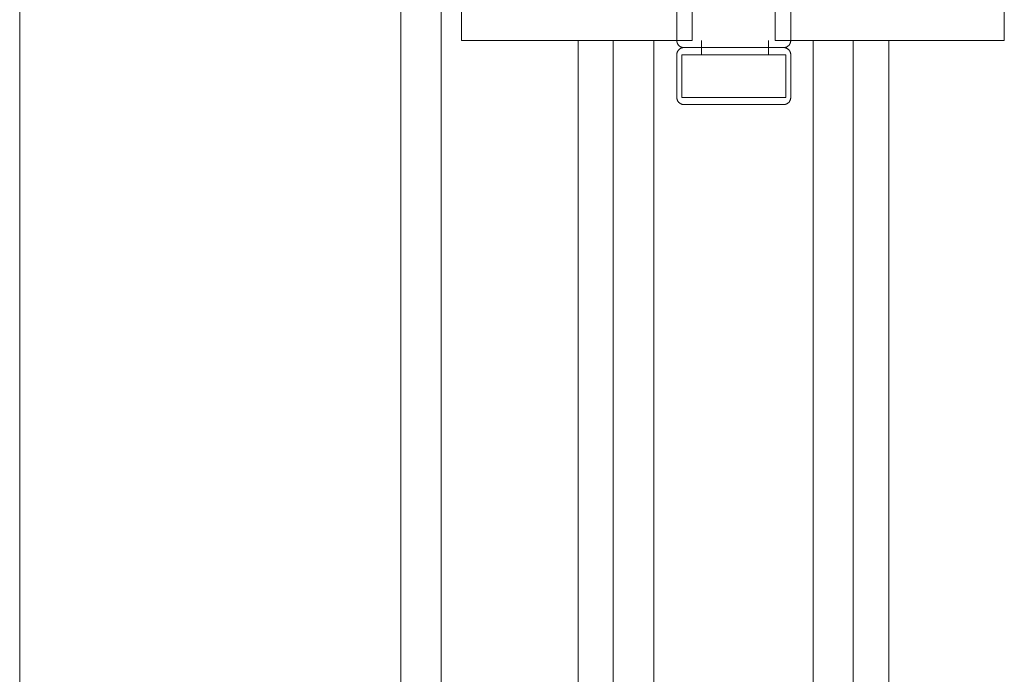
# Model space of a CAD drawing. Header units: inches. Extents: x 424 to 2043, y -237 to 445.
# Tile 727 of 965: x 860.8626 to 861.0008, y 213.2222 to 213.3141. Entities that reach past the tile are written whole.
import ezdxf

# ---------------------------------------------------------------- set-up
doc = ezdxf.new("R2010")
doc.units = ezdxf.units.IN
doc.header["$MEASUREMENT"] = 0
doc.layers.add('A-DOOR', color=31, linetype='Continuous', lineweight=9)

# ---------------------------------------------------------------- blocks, each defined once
blk = doc.blocks.new('5-panel_Bi-fold_external_door_10806 - Type 1-239811-Section 1')
at = {"layer": 'A-DOOR'}
for p, q in [((-116.02398, -0.189), (-116.02398, -2.95)), ((-115.97048, -0.189), (-115.97048, -2.95)), ((-115.9648, -0.189), (-115.9648, -2.95)), ((-115.96195, -1.786), (-115.96195, -1.688)), ((-115.92957, -1.688), (-115.92957, -1.786)), ((-115.91792, -1.786), (-115.91792, -1.688)), ((-115.88575, -1.688), (-115.88575, -1.786)), ((-115.93172, -1.763), (-115.93172, -1.786)), ((-115.91572, -1.786), (-115.91572, -1.763)), ((-115.96019, -1.786), (-115.96195, -1.786)), ((-115.95807, -1.786), (-115.96019, -1.786)), ((-115.94691, -1.786), (-115.95807, -1.786)), ((-115.94459, -1.786), (-115.94691, -1.786)), ((-115.94558, -1.786), (-115.94558, -2.74555)), ((-115.94227, -1.786), (-115.94459, -1.786)), ((-115.94066, -1.786), (-115.94227, -1.786)), ((-115.93497, -1.786), (-115.94066, -1.786)), ((-115.94066, -2.74604), (-115.94066, -1.786)), ((-115.92957, -1.786), (-115.93497, -1.786)), ((-115.93497, -1.786), (-115.93497, -2.74604)), ((-115.92824, -1.788), (-115.92824, -1.786)), ((-115.91885, -1.788), (-115.91885, -1.786)), ((-115.91258, -1.786), (-115.91792, -1.786)), ((-115.91258, -2.74604), (-115.91258, -1.786)), ((-115.90694, -1.786), (-115.91258, -1.786)), ((-115.90533, -1.786), (-115.90694, -1.786)), ((-115.90694, -1.786), (-115.90694, -2.74604)), ((-115.90302, -1.786), (-115.90533, -1.786)), ((-115.9007, -1.786), (-115.90302, -1.786)), ((-115.90197, -2.74555), (-115.90197, -1.786)), ((-115.88965, -1.786), (-115.9007, -1.786)), ((-115.88752, -1.786), (-115.88965, -1.786)), ((-115.88575, -1.786), (-115.88752, -1.786)), ((-115.92375, -1.787), (-115.92369, -1.787)), ((-115.92369, -1.787), (-115.92375, -1.787)), ((-115.93173, -1.788), (-115.93173, -1.794)), ((-115.931, -1.788), (-115.91641, -1.788)), ((-115.931, -1.788), (-115.931, -1.794)), ((-115.93063, -1.788), (-115.93067, -1.788)), ((-115.91681, -1.788), (-115.91678, -1.788)), ((-115.91641, -1.794), (-115.91641, -1.788)), ((-115.91572, -1.794), (-115.91572, -1.788)), ((-115.91641, -1.794), (-115.931, -1.794)), ((-115.93063, -1.794), (-115.93067, -1.794)), ((-115.91681, -1.794), (-115.91678, -1.794))]:
    blk.add_line(p, q, dxfattribs=at)
at = {"layer": 'A-DOOR', "flags": 128}
for points in [[(-115.93072, -1.787), (-115.93076, -1.787), (-115.9308, -1.787), (-115.93084, -1.78699), (-115.93088, -1.78699), (-115.93092, -1.78698), (-115.93096, -1.78697), (-115.931, -1.78696), (-115.93104, -1.78695), (-115.93108, -1.78694), (-115.93111, -1.78692), (-115.93115, -1.7869), (-115.93119, -1.78689), (-115.93122, -1.78687), (-115.93125, -1.78685), (-115.93129, -1.78683), (-115.93132, -1.7868), (-115.93135, -1.78678), (-115.93138, -1.78675), (-115.93141, -1.78672), (-115.93144, -1.7867), (-115.93147, -1.78667), (-115.93149, -1.78664), (-115.93152, -1.78661), (-115.93154, -1.78657), (-115.93157, -1.78654), (-115.93159, -1.78651), (-115.93161, -1.78647), (-115.93162, -1.78644), (-115.93164, -1.7864), (-115.93166, -1.78636), (-115.93167, -1.78632), (-115.93168, -1.78629), (-115.93169, -1.78625), (-115.9317, -1.78621), (-115.93171, -1.78617), (-115.93172, -1.78613), (-115.93172, -1.78609), (-115.93172, -1.78605), (-115.93172, -1.78601), (-115.93172, -1.786)], [(-115.91572, -1.786), (-115.91572, -1.78604), (-115.91573, -1.78608), (-115.91573, -1.78612), (-115.91574, -1.78616), (-115.91574, -1.7862), (-115.91575, -1.78624), (-115.91576, -1.78628), (-115.91577, -1.78631), (-115.91579, -1.78635), (-115.9158, -1.78639), (-115.91582, -1.78643), (-115.91584, -1.78646), (-115.91586, -1.7865), (-115.91588, -1.78653), (-115.9159, -1.78656), (-115.91592, -1.7866), (-115.91595, -1.78663), (-115.91597, -1.78666), (-115.916, -1.78669), (-115.91603, -1.78672), (-115.91606, -1.78674), (-115.91609, -1.78677), (-115.91612, -1.7868), (-115.91615, -1.78682), (-115.91618, -1.78684), (-115.91622, -1.78686), (-115.91625, -1.78688), (-115.91629, -1.7869), (-115.91632, -1.78692), (-115.91636, -1.78693), (-115.9164, -1.78695), (-115.91644, -1.78696), (-115.91648, -1.78697), (-115.91651, -1.78698), (-115.91655, -1.78699), (-115.91659, -1.78699), (-115.91663, -1.787), (-115.91667, -1.787), (-115.91671, -1.787), (-115.91672, -1.787)], [(-115.93172, -1.788), (-115.93172, -1.78796), (-115.93172, -1.78792), (-115.93172, -1.78788), (-115.93171, -1.78784), (-115.9317, -1.7878), (-115.93169, -1.78776), (-115.93168, -1.78772), (-115.93167, -1.78769), (-115.93166, -1.78765), (-115.93164, -1.78761), (-115.93163, -1.78757), (-115.93161, -1.78754), (-115.93159, -1.7875), (-115.93157, -1.78747), (-115.93155, -1.78744), (-115.93153, -1.7874), (-115.9315, -1.78737), (-115.93148, -1.78734), (-115.93145, -1.78731), (-115.93142, -1.78728), (-115.93139, -1.78726), (-115.93136, -1.78723), (-115.93133, -1.7872), (-115.9313, -1.78718), (-115.93126, -1.78716), (-115.93123, -1.78714), (-115.93119, -1.78712), (-115.93116, -1.7871), (-115.93112, -1.78708), (-115.93109, -1.78707), (-115.93105, -1.78705), (-115.93101, -1.78704), (-115.93097, -1.78703), (-115.93093, -1.78702), (-115.93089, -1.78701), (-115.93085, -1.78701), (-115.93081, -1.787), (-115.93077, -1.787), (-115.93073, -1.787), (-115.93072, -1.787)], [(-115.92369, -1.787), (-115.92397, -1.787), (-115.92425, -1.787), (-115.92453, -1.787), (-115.92481, -1.787), (-115.92508, -1.787), (-115.92536, -1.787), (-115.92563, -1.787), (-115.9259, -1.787), (-115.92616, -1.787), (-115.92642, -1.787), (-115.92668, -1.787), (-115.92693, -1.787), (-115.92717, -1.787), (-115.92742, -1.787), (-115.92765, -1.787), (-115.92788, -1.787), (-115.9281, -1.787), (-115.92832, -1.787), (-115.92852, -1.787), (-115.92872, -1.787), (-115.92892, -1.787), (-115.9291, -1.787), (-115.92927, -1.787), (-115.92944, -1.787), (-115.9296, -1.787), (-115.92974, -1.787), (-115.92988, -1.787), (-115.93001, -1.787), (-115.93013, -1.787), (-115.93024, -1.787), (-115.93033, -1.787), (-115.93042, -1.787), (-115.9305, -1.787), (-115.93056, -1.787), (-115.93062, -1.787), (-115.93066, -1.787), (-115.93069, -1.787), (-115.93071, -1.787), (-115.93072, -1.787)], [(-115.93072, -1.787), (-115.93072, -1.787), (-115.9307, -1.787), (-115.93067, -1.787), (-115.93063, -1.787), (-115.93058, -1.787), (-115.93052, -1.787), (-115.93045, -1.787), (-115.93037, -1.787), (-115.93027, -1.787), (-115.93017, -1.787), (-115.93006, -1.787), (-115.92993, -1.787), (-115.9298, -1.787), (-115.92965, -1.787), (-115.9295, -1.787), (-115.92934, -1.787), (-115.92917, -1.787), (-115.92899, -1.787), (-115.9288, -1.787), (-115.9286, -1.787), (-115.9284, -1.787), (-115.92818, -1.787), (-115.92796, -1.787), (-115.92774, -1.787), (-115.92751, -1.787), (-115.92727, -1.787), (-115.92702, -1.787), (-115.92677, -1.787), (-115.92652, -1.787), (-115.92626, -1.787), (-115.926, -1.787), (-115.92573, -1.787), (-115.92546, -1.787), (-115.92519, -1.787), (-115.92491, -1.787), (-115.92464, -1.787), (-115.92436, -1.787), (-115.92408, -1.787), (-115.9238, -1.787), (-115.92375, -1.787)], [(-115.92375, -1.787), (-115.92403, -1.787), (-115.92431, -1.787), (-115.92459, -1.787), (-115.92487, -1.787), (-115.92514, -1.787), (-115.92542, -1.787), (-115.92569, -1.787), (-115.92596, -1.787), (-115.92622, -1.787), (-115.92648, -1.787), (-115.92673, -1.787), (-115.92698, -1.787), (-115.92723, -1.787), (-115.92747, -1.787), (-115.9277, -1.787), (-115.92793, -1.787), (-115.92815, -1.787), (-115.92836, -1.787), (-115.92857, -1.787), (-115.92877, -1.787), (-115.92896, -1.787), (-115.92914, -1.787), (-115.92931, -1.787), (-115.92948, -1.787), (-115.92963, -1.787), (-115.92978, -1.787), (-115.92991, -1.787), (-115.93004, -1.787), (-115.93015, -1.787), (-115.93026, -1.787), (-115.93035, -1.787), (-115.93044, -1.787), (-115.93051, -1.787), (-115.93058, -1.787), (-115.93063, -1.787), (-115.93067, -1.787), (-115.9307, -1.787), (-115.93072, -1.787), (-115.93072, -1.787)], [(-115.93072, -1.787), (-115.93072, -1.787), (-115.9307, -1.787), (-115.93067, -1.787), (-115.93063, -1.787), (-115.93058, -1.787), (-115.93052, -1.787), (-115.93045, -1.787), (-115.93037, -1.787), (-115.93027, -1.787), (-115.93017, -1.787), (-115.93006, -1.787), (-115.92993, -1.787), (-115.9298, -1.787), (-115.92965, -1.787), (-115.9295, -1.787), (-115.92934, -1.787), (-115.92917, -1.787), (-115.92899, -1.787), (-115.9288, -1.787), (-115.9286, -1.787), (-115.9284, -1.787), (-115.92818, -1.787), (-115.92796, -1.787), (-115.92774, -1.787), (-115.92751, -1.787), (-115.92727, -1.787), (-115.92702, -1.787), (-115.92677, -1.787), (-115.92652, -1.787), (-115.92626, -1.787), (-115.926, -1.787), (-115.92573, -1.787), (-115.92546, -1.787), (-115.92519, -1.787), (-115.92491, -1.787), (-115.92464, -1.787), (-115.92436, -1.787), (-115.92408, -1.787), (-115.9238, -1.787), (-115.92369, -1.787)], [(-115.92375, -1.787), (-115.92347, -1.787), (-115.9232, -1.787), (-115.92292, -1.787), (-115.92264, -1.787), (-115.92236, -1.787), (-115.92209, -1.787), (-115.92182, -1.787), (-115.92155, -1.787), (-115.92129, -1.787), (-115.92103, -1.787), (-115.92077, -1.787), (-115.92052, -1.787), (-115.92027, -1.787), (-115.92003, -1.787), (-115.9198, -1.787), (-115.91957, -1.787), (-115.91935, -1.787), (-115.91913, -1.787), (-115.91892, -1.787), (-115.91872, -1.787), (-115.91853, -1.787), (-115.91835, -1.787), (-115.91817, -1.787), (-115.91801, -1.787), (-115.91785, -1.787), (-115.9177, -1.787), (-115.91756, -1.787), (-115.91744, -1.787), (-115.91732, -1.787), (-115.91721, -1.787), (-115.91711, -1.787), (-115.91703, -1.787), (-115.91695, -1.787), (-115.91689, -1.787), (-115.91683, -1.787), (-115.91679, -1.787), (-115.91676, -1.787), (-115.91673, -1.787), (-115.91672, -1.787)], [(-115.91672, -1.787), (-115.91673, -1.787), (-115.91675, -1.787), (-115.91677, -1.787), (-115.91681, -1.787), (-115.91686, -1.787), (-115.91692, -1.787), (-115.917, -1.787), (-115.91708, -1.787), (-115.91717, -1.787), (-115.91728, -1.787), (-115.91739, -1.787), (-115.91751, -1.787), (-115.91765, -1.787), (-115.91779, -1.787), (-115.91795, -1.787), (-115.91811, -1.787), (-115.91828, -1.787), (-115.91846, -1.787), (-115.91865, -1.787), (-115.91885, -1.787), (-115.91905, -1.787), (-115.91926, -1.787), (-115.91948, -1.787), (-115.91971, -1.787), (-115.91994, -1.787), (-115.92018, -1.787), (-115.92042, -1.787), (-115.92067, -1.787), (-115.92093, -1.787), (-115.92119, -1.787), (-115.92145, -1.787), (-115.92172, -1.787), (-115.92199, -1.787), (-115.92226, -1.787), (-115.92253, -1.787), (-115.92281, -1.787), (-115.92309, -1.787), (-115.92337, -1.787), (-115.92365, -1.787), (-115.92375, -1.787)], [(-115.91672, -1.787), (-115.91673, -1.787), (-115.91675, -1.787), (-115.91677, -1.787), (-115.91681, -1.787), (-115.91686, -1.787), (-115.91692, -1.787), (-115.917, -1.787), (-115.91708, -1.787), (-115.91717, -1.787), (-115.91728, -1.787), (-115.91739, -1.787), (-115.91751, -1.787), (-115.91765, -1.787), (-115.91779, -1.787), (-115.91795, -1.787), (-115.91811, -1.787), (-115.91828, -1.787), (-115.91846, -1.787), (-115.91865, -1.787), (-115.91885, -1.787), (-115.91905, -1.787), (-115.91926, -1.787), (-115.91948, -1.787), (-115.91971, -1.787), (-115.91994, -1.787), (-115.92018, -1.787), (-115.92042, -1.787), (-115.92067, -1.787), (-115.92093, -1.787), (-115.92119, -1.787), (-115.92145, -1.787), (-115.92172, -1.787), (-115.92199, -1.787), (-115.92226, -1.787), (-115.92253, -1.787), (-115.92281, -1.787), (-115.92309, -1.787), (-115.92337, -1.787), (-115.92365, -1.787), (-115.92369, -1.787)], [(-115.92369, -1.787), (-115.92341, -1.787), (-115.92313, -1.787), (-115.92285, -1.787), (-115.92258, -1.787), (-115.9223, -1.787), (-115.92203, -1.787), (-115.92176, -1.787), (-115.92149, -1.787), (-115.92123, -1.787), (-115.92097, -1.787), (-115.92071, -1.787), (-115.92046, -1.787), (-115.92022, -1.787), (-115.91998, -1.787), (-115.91975, -1.787), (-115.91952, -1.787), (-115.9193, -1.787), (-115.91908, -1.787), (-115.91888, -1.787), (-115.91868, -1.787), (-115.91849, -1.787), (-115.91831, -1.787), (-115.91814, -1.787), (-115.91797, -1.787), (-115.91782, -1.787), (-115.91767, -1.787), (-115.91754, -1.787), (-115.91741, -1.787), (-115.91729, -1.787), (-115.91719, -1.787), (-115.91709, -1.787), (-115.91701, -1.787), (-115.91693, -1.787), (-115.91687, -1.787), (-115.91682, -1.787), (-115.91678, -1.787), (-115.91675, -1.787), (-115.91673, -1.787), (-115.91672, -1.787)], [(-115.91672, -1.787), (-115.91668, -1.787), (-115.91664, -1.787), (-115.9166, -1.78701), (-115.91656, -1.78701), (-115.91652, -1.78702), (-115.91649, -1.78703), (-115.91645, -1.78704), (-115.91641, -1.78705), (-115.91637, -1.78706), (-115.91633, -1.78708), (-115.9163, -1.7871), (-115.91626, -1.78711), (-115.91623, -1.78713), (-115.91619, -1.78715), (-115.91616, -1.78717), (-115.91613, -1.7872), (-115.91609, -1.78722), (-115.91606, -1.78725), (-115.91603, -1.78728), (-115.91601, -1.7873), (-115.91598, -1.78733), (-115.91595, -1.78736), (-115.91593, -1.78739), (-115.9159, -1.78743), (-115.91588, -1.78746), (-115.91586, -1.78749), (-115.91584, -1.78753), (-115.91582, -1.78756), (-115.91581, -1.7876), (-115.91579, -1.78764), (-115.91578, -1.78768), (-115.91577, -1.78771), (-115.91575, -1.78775), (-115.91575, -1.78779), (-115.91574, -1.78783), (-115.91573, -1.78787), (-115.91573, -1.78791), (-115.91572, -1.78795), (-115.91572, -1.78799), (-115.91572, -1.788)], [(-115.93072, -1.795), (-115.93076, -1.795), (-115.9308, -1.795), (-115.93084, -1.79499), (-115.93088, -1.79499), (-115.93092, -1.79498), (-115.93096, -1.79497), (-115.931, -1.79496), (-115.93104, -1.79495), (-115.93108, -1.79494), (-115.93111, -1.79492), (-115.93115, -1.7949), (-115.93119, -1.79489), (-115.93122, -1.79487), (-115.93125, -1.79485), (-115.93129, -1.79483), (-115.93132, -1.7948), (-115.93135, -1.79478), (-115.93138, -1.79475), (-115.93141, -1.79472), (-115.93144, -1.7947), (-115.93147, -1.79467), (-115.93149, -1.79464), (-115.93152, -1.79461), (-115.93154, -1.79457), (-115.93157, -1.79454), (-115.93159, -1.79451), (-115.93161, -1.79447), (-115.93162, -1.79444), (-115.93164, -1.7944), (-115.93166, -1.79436), (-115.93167, -1.79432), (-115.93168, -1.79429), (-115.93169, -1.79425), (-115.9317, -1.79421), (-115.93171, -1.79417), (-115.93172, -1.79413), (-115.93172, -1.79409), (-115.93172, -1.79405), (-115.93172, -1.79401), (-115.93172, -1.794)], [(-115.91572, -1.794), (-115.91572, -1.79404), (-115.91573, -1.79408), (-115.91573, -1.79412), (-115.91574, -1.79416), (-115.91574, -1.7942), (-115.91575, -1.79424), (-115.91576, -1.79428), (-115.91577, -1.79431), (-115.91579, -1.79435), (-115.9158, -1.79439), (-115.91582, -1.79443), (-115.91584, -1.79446), (-115.91586, -1.7945), (-115.91588, -1.79453), (-115.9159, -1.79456), (-115.91592, -1.7946), (-115.91595, -1.79463), (-115.91597, -1.79466), (-115.916, -1.79469), (-115.91603, -1.79472), (-115.91606, -1.79474), (-115.91609, -1.79477), (-115.91612, -1.7948), (-115.91615, -1.79482), (-115.91618, -1.79484), (-115.91622, -1.79486), (-115.91625, -1.79488), (-115.91629, -1.7949), (-115.91632, -1.79492), (-115.91636, -1.79493), (-115.9164, -1.79495), (-115.91644, -1.79496), (-115.91648, -1.79497), (-115.91651, -1.79498), (-115.91655, -1.79499), (-115.91659, -1.79499), (-115.91663, -1.795), (-115.91667, -1.795), (-115.91671, -1.795), (-115.91672, -1.795)], [(-115.92369, -1.795), (-115.92397, -1.795), (-115.92425, -1.795), (-115.92453, -1.795), (-115.92481, -1.795), (-115.92508, -1.795), (-115.92536, -1.795), (-115.92563, -1.795), (-115.9259, -1.795), (-115.92616, -1.795), (-115.92642, -1.795), (-115.92668, -1.795), (-115.92693, -1.795), (-115.92717, -1.795), (-115.92742, -1.795), (-115.92765, -1.795), (-115.92788, -1.795), (-115.9281, -1.795), (-115.92832, -1.795), (-115.92852, -1.795), (-115.92872, -1.795), (-115.92892, -1.795), (-115.9291, -1.795), (-115.92927, -1.795), (-115.92944, -1.795), (-115.9296, -1.795), (-115.92974, -1.795), (-115.92988, -1.795), (-115.93001, -1.795), (-115.93013, -1.795), (-115.93024, -1.795), (-115.93033, -1.795), (-115.93042, -1.795), (-115.9305, -1.795), (-115.93056, -1.795), (-115.93062, -1.795), (-115.93066, -1.795), (-115.93069, -1.795), (-115.93071, -1.795), (-115.93072, -1.795)], [(-115.93072, -1.795), (-115.93072, -1.795), (-115.9307, -1.795), (-115.93067, -1.795), (-115.93063, -1.795), (-115.93058, -1.795), (-115.93052, -1.795), (-115.93045, -1.795), (-115.93037, -1.795), (-115.93027, -1.795), (-115.93017, -1.795), (-115.93006, -1.795), (-115.92993, -1.795), (-115.9298, -1.795), (-115.92965, -1.795), (-115.9295, -1.795), (-115.92934, -1.795), (-115.92917, -1.795), (-115.92899, -1.795), (-115.9288, -1.795), (-115.9286, -1.795), (-115.9284, -1.795), (-115.92818, -1.795), (-115.92796, -1.795), (-115.92774, -1.795), (-115.92751, -1.795), (-115.92727, -1.795), (-115.92702, -1.795), (-115.92677, -1.795), (-115.92652, -1.795), (-115.92626, -1.795), (-115.926, -1.795), (-115.92573, -1.795), (-115.92546, -1.795), (-115.92519, -1.795), (-115.92491, -1.795), (-115.92464, -1.795), (-115.92436, -1.795), (-115.92408, -1.795), (-115.9238, -1.795), (-115.92375, -1.795)], [(-115.92375, -1.795), (-115.92347, -1.795), (-115.9232, -1.795), (-115.92292, -1.795), (-115.92264, -1.795), (-115.92236, -1.795), (-115.92209, -1.795), (-115.92182, -1.795), (-115.92155, -1.795), (-115.92129, -1.795), (-115.92103, -1.795), (-115.92077, -1.795), (-115.92052, -1.795), (-115.92027, -1.795), (-115.92003, -1.795), (-115.9198, -1.795), (-115.91957, -1.795), (-115.91935, -1.795), (-115.91913, -1.795), (-115.91892, -1.795), (-115.91872, -1.795), (-115.91853, -1.795), (-115.91835, -1.795), (-115.91817, -1.795), (-115.91801, -1.795), (-115.91785, -1.795), (-115.9177, -1.795), (-115.91756, -1.795), (-115.91744, -1.795), (-115.91732, -1.795), (-115.91721, -1.795), (-115.91711, -1.795), (-115.91703, -1.795), (-115.91695, -1.795), (-115.91689, -1.795), (-115.91683, -1.795), (-115.91679, -1.795), (-115.91676, -1.795), (-115.91673, -1.795), (-115.91672, -1.795)], [(-115.91672, -1.795), (-115.91673, -1.795), (-115.91675, -1.795), (-115.91677, -1.795), (-115.91681, -1.795), (-115.91686, -1.795), (-115.91692, -1.795), (-115.917, -1.795), (-115.91708, -1.795), (-115.91717, -1.795), (-115.91728, -1.795), (-115.91739, -1.795), (-115.91751, -1.795), (-115.91765, -1.795), (-115.91779, -1.795), (-115.91795, -1.795), (-115.91811, -1.795), (-115.91828, -1.795), (-115.91846, -1.795), (-115.91865, -1.795), (-115.91885, -1.795), (-115.91905, -1.795), (-115.91926, -1.795), (-115.91948, -1.795), (-115.91971, -1.795), (-115.91994, -1.795), (-115.92018, -1.795), (-115.92042, -1.795), (-115.92067, -1.795), (-115.92093, -1.795), (-115.92119, -1.795), (-115.92145, -1.795), (-115.92172, -1.795), (-115.92199, -1.795), (-115.92226, -1.795), (-115.92253, -1.795), (-115.92281, -1.795), (-115.92309, -1.795), (-115.92337, -1.795), (-115.92365, -1.795), (-115.92369, -1.795)]]:
    blk.add_lwpolyline(points, dxfattribs=at)

msp = doc.modelspace()

# ---------------------------------------------------------------- block references
at = {"layer": 'A-DOOR'}
msp.add_blockref('5-panel_Bi-fold_external_door_10806 - Type 1-239811-Section 1', (976.88654, 215.09721), dxfattribs=at)

doc.saveas('drawing.dxf')
